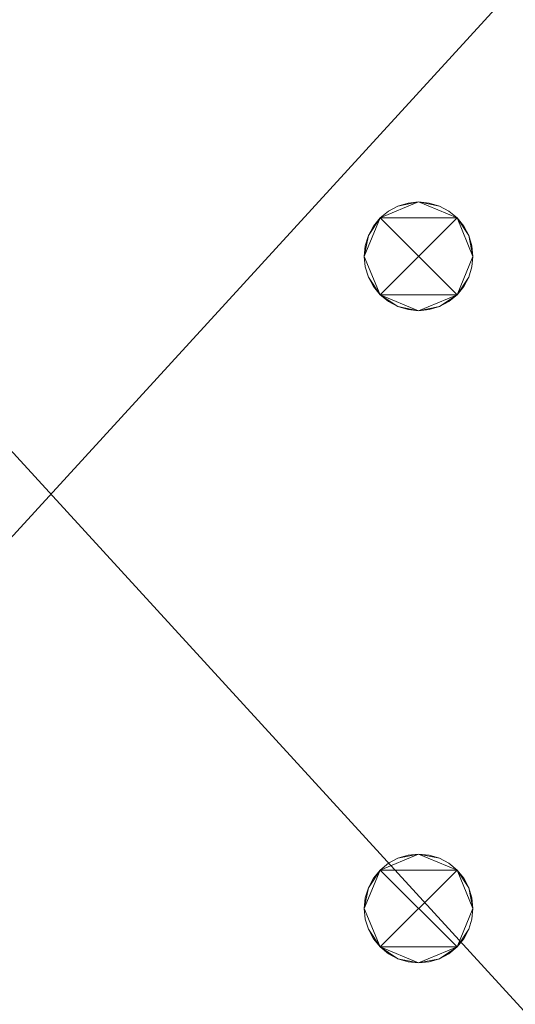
# Model space of a CAD drawing. Header units: millimetres. Extents: x -1675 to 29381, y -3645 to 22555.
# Tile 727 of 834: x 17670 to 19014, y 13313 to 15981. Entities that reach past the tile are written whole.
import ezdxf

# ---------------------------------------------------------------- set-up
doc = ezdxf.new("R2010")
doc.units = ezdxf.units.MM
doc.layers.add('A-GENM-____-OTLN', color=13, linetype='Continuous', lineweight=9)

msp = doc.modelspace()

# ---------------------------------------------------------------- meshes
at = {"layer": 'A-GENM-____-OTLN'}
mesh = msp.add_polyface(dxfattribs=at)
corners = [(14006, 16490, 1), (13956, 16490, 1), (13956, 17990, 1), (14006, 17990, 1), (14076, 16490, 1), (14010, 16490, 1), (14027.2, 17990, 1), (14076, 17990, 1), (16432, 16340, 1), (14153.1, 16340, 1), (14885.8, 18240, 1), (16432, 18240, 1), (14076, 16340, 1), (14076, 18240, 1), (16456, 18240, 1), (16456, 16340, 1), (19076.8, 16340, 1), (16636, 16340, 1), (16636, 16611.3, 1), (18947, 21950, 1), (14006, 13252, 1), (14006, 10470, 1), (13776, 10470, 1), (14006, 16140, 1), (14006, 16140, 1), (13776, 17700, 1), (13956, 17700, 1), (13956, 17000, 1), (12896, 18240, 1), (13776, 18420, 1), (13776, 17000, 1), (13776, 16140, 1), (14076, 10470, 1), (14012.8, 10470, 1), (14076, 13252, 1), (16432, 13252, 1), (16432, 10470, 1), (14305.3, 10470, 1), (14885.8, 18240, 1), (16432, 18240, 1), (14076, 18240, 1), (19076.8, 13252, 1), (16689.5, 10470, 1), (19076.8, 16140, 1), (16432, 16140, 1), (16636, 16611.3, 1), (16636, 16340, 1), (16636, 21950, 1), (16456, 18240, 1)]
mesh.append_faces([[corners[k] for k in face] for face in [(45, 17, 46), (14, 39, 48)]], dxfattribs={"vtx0": -1})
mesh.append_faces([[corners[k] for k in face] for face in [(30, 25, 27), (31, 28, 30), (47, 18, 45)]], dxfattribs={"vtx0": -1, "vtx1": -1})
mesh.append_faces([[corners[k] for k in face] for face in [(10, 11, 8), (10, 9, 4), (7, 10, 4), (19, 16, 18), (30, 28, 25), (11, 10, 38), (35, 41, 42), (41, 35, 43), (17, 45, 18), (39, 14, 11)]], dxfattribs={"vtx0": -1, "vtx1": -1, "vtx2": -1})
mesh.append_faces([[corners[k] for k in face] for face in [(11, 14, 15), (20, 21, 22), (28, 29, 25), (35, 36, 37), (34, 37, 32), (37, 34, 35), (10, 13, 40)]], dxfattribs={"vtx0": -1, "vtx2": -1})
mesh.append_faces([[corners[k] for k in face] for face in [(2, 3, 0), (4, 5, 6), (6, 7, 4), (5, 0, 3), (3, 6, 5), (8, 9, 10), (7, 13, 10), (15, 8, 11), (16, 17, 18), (32, 33, 34), (33, 21, 20), (20, 34, 33), (38, 39, 11), (40, 38, 10), (42, 36, 35)]], dxfattribs={"vtx1": -1, "vtx2": -1})
mesh.append_faces([[corners[k] for k in face] for face in [(0, 1, 2), (9, 12, 4), (23, 24, 20), (25, 26, 27), (35, 44, 43)]], dxfattribs={"vtx2": -1})
mesh = msp.add_polyface(dxfattribs=at)
corners = [(14006, 16490, 2949), (13956, 16490, 2949), (13956, 17990, 2949), (14006, 17990, 2949), (14076, 16490, 2949), (14010, 16490, 2949), (14027.2, 17990, 2949), (14076, 17990, 2949), (16432, 16340, 2949), (14153.1, 16340, 2949), (14885.8, 18240, 2949), (16432, 18240, 2949), (14076, 16340, 2949), (16456, 18240, 2949), (16456, 16340, 2949), (19076.8, 16340, 2949), (16636, 16340, 2949), (16636, 16611.3, 2949), (14006, 16140, 2949), (14006, 16140, 2949), (14006, 13252, 2949), (13776, 17700, 2949), (13956, 17700, 2949), (13956, 17000, 2949), (19076.8, 16140, 2949), (19076.8, 16140, 2949), (19076.8, 13252, 2949), (16432, 13252, 2949), (16432, 16140, 2949), (16636, 16611.3, 2949), (16636, 16340, 2949), (20916, 16140, 2949), (13776, 17000, 2949), (13776, 16140, 2949), (14076, 16140, 2949), (16456, 18240, 2949), (16456, 18420, 2949), (19321, 16340, 2949)]
mesh.append_faces([[corners[k] for k in face] for face in [(33, 1, 19), (12, 9, 34), (28, 16, 25)]], dxfattribs={"vtx0": -1, "vtx1": -1})
mesh.append_faces([[corners[k] for k in face] for face in [(2, 3, 0), (4, 5, 6), (6, 7, 4), (5, 0, 3), (3, 6, 5), (8, 9, 10), (10, 11, 8), (10, 9, 4), (7, 10, 4), (11, 13, 14), (14, 8, 11), (15, 16, 17), (29, 16, 30), (16, 29, 17), (26, 25, 31), (1, 0, 19), (19, 0, 5), (9, 8, 28), (28, 29, 30), (16, 15, 25), (16, 28, 30), (28, 8, 14), (29, 28, 14), (13, 29, 14), (35, 29, 13), (36, 29, 35), (25, 15, 37)]], dxfattribs={"vtx0": -1, "vtx1": -1, "vtx2": -1})
mesh.append_faces([[corners[k] for k in face] for face in [(0, 1, 2), (9, 12, 4), (21, 22, 23), (32, 23, 1), (5, 4, 34)]], dxfattribs={"vtx0": -1, "vtx2": -1})
mesh.append_faces([[corners[k] for k in face] for face in [(24, 25, 26), (2, 22, 21), (34, 19, 5), (28, 34, 9)]], dxfattribs={"vtx1": -1, "vtx2": -1})
mesh.append_faces([[corners[k] for k in face] for face in [(18, 19, 20), (27, 28, 24)]], dxfattribs={"vtx2": -1})
mesh = msp.add_polyface(dxfattribs=at)
corners = [(13956, 16490, 1), (14006, 16490, 1), (14006, 16140, 1), (13956, 18420, 1), (14006, 17990, 1), (13956, 17990, 1), (14076, 16140, 1), (14010, 16490, 1), (14076, 16490, 1), (16432, 16140, 1), (14153.1, 16340, 1), (16432, 16340, 1), (14076, 16340, 1), (16636, 16611.3, 1), (16636, 16340, 1), (16636, 16340, 1), (19076.8, 16340, 1), (19076.8, 16140, 1), (16456, 16340, 1), (16456, 18240, 1), (16456, 18240, 1), (16456, 18420, 1), (22166, 13252, 1), (21966, 14370.6, 1), (22166, 14448.1, 1), (26236, 13630, 1), (26236, 16023.8, 1), (26536, 16140, 1), (26536, 13252, 1), (21966, 15144.2, 1), (22166, 15144.2, 1), (26236, 16140, 1), (22166, 16140, 1), (22166, 15994.2, 1), (21966, 15994.2, 1), (26236, 16140, 1), (21966, 16140, 1), (20916, 16140, 1), (19321, 16340, 1), (20736, 16340, 1), (20916, 17070, 1), (20736, 17070, 1), (22166, 16340, 1), (21966, 17040, 1), (22166, 17040, 1), (26236, 16340, 1), (21966, 18270, 1), (22166, 17940, 1), (21966, 17940, 1), (20916, 18090, 1), (20916, 17970, 1), (20736, 17970, 1), (20916, 18270, 1)]
mesh.append_faces([[corners[k] for k in face] for face in [(24, 29, 30), (27, 31, 35), (32, 34, 36), (40, 39, 41), (42, 43, 44), (46, 47, 48)]], dxfattribs={"vtx0": -1})
mesh.append_faces([[corners[k] for k in face] for face in [(15, 9, 14), (9, 15, 17), (19, 13, 18), (20, 13, 19), (22, 23, 24), (28, 25, 27), (29, 24, 23), (43, 42, 36), (45, 36, 42), (36, 45, 27)]], dxfattribs={"vtx0": -1, "vtx1": -1})
mesh.append_faces([[corners[k] for k in face] for face in [(13, 9, 18), (21, 13, 20), (51, 52, 49)]], dxfattribs={"vtx0": -1, "vtx1": -1, "vtx2": -1})
mesh.append_faces([[corners[k] for k in face] for face in [(3, 4, 5), (2, 1, 7), (9, 13, 14), (9, 11, 18), (27, 26, 31), (37, 38, 39), (39, 40, 37), (38, 37, 17), (17, 16, 38)]], dxfattribs={"vtx0": -1, "vtx2": -1})
mesh.append_faces([[corners[k] for k in face] for face in [(12, 10, 6)]], dxfattribs={"vtx1": -1})
mesh.append_faces([[corners[k] for k in face] for face in [(0, 1, 2), (6, 2, 7), (9, 6, 10), (10, 11, 9), (15, 16, 17), (25, 26, 27)]], dxfattribs={"vtx1": -1, "vtx2": -1})
mesh.append_faces([[corners[k] for k in face] for face in [(7, 8, 6), (32, 33, 34), (49, 50, 51)]], dxfattribs={"vtx2": -1})
mesh = msp.add_polyface(dxfattribs=at)
corners = [(26236, 12080, 1), (26236, 10470, 1), (24966, 10470, 1), (22366, 10470, 1), (22166, 10470, 1), (22166, 11446.4, 1), (26236, 13128, 1), (22166, 13252, 1), (26236, 13252, 1), (26236, 13630, 1), (22166, 14448.1, 1), (26236, 16023.8, 1), (22166, 16140, 1), (26236, 16140, 1), (19076.8, 13252, 1), (19076.8, 10470, 1), (16689.5, 10470, 1), (19076.8, 16140, 1), (19076.8, 16140, 1), (22166, 11446.4, 1), (22166, 10470, 1), (21966, 11363.8, 1), (21966, 10470, 1), (21116, 10470, 1), (19916, 10470, 1), (19802.9, 10470, 1), (21966, 13252, 1), (22166, 13252, 1), (21966, 14370.6, 1), (22166, 14448.1, 1), (20916, 16140, 1), (26236, 16140, 1), (22166, 15144.2, 1), (21966, 15994.2, 1), (21966, 16140, 1), (22166, 16140, 1), (21966, 15144.2, 1), (22166, 15994.2, 1), (21966, 17040, 1), (22166, 16340, 1), (22166, 16340, 1), (22166, 17040, 1)]
mesh.append_faces([[corners[k] for k in face] for face in [(19, 4, 20)]], dxfattribs={"vtx0": -1})
mesh.append_faces([[corners[k] for k in face] for face in [(6, 7, 8), (9, 10, 11), (11, 12, 13), (27, 5, 19), (29, 7, 27), (32, 10, 29), (33, 30, 34), (31, 12, 35), (28, 30, 36)]], dxfattribs={"vtx0": -1, "vtx1": -1})
mesh.append_faces([[corners[k] for k in face] for face in [(2, 5, 0), (7, 6, 5), (10, 9, 7), (12, 11, 10), (4, 19, 5), (21, 25, 14), (5, 27, 7), (7, 29, 10), (30, 28, 14), (10, 32, 12), (30, 33, 36), (37, 12, 32)]], dxfattribs={"vtx0": -1, "vtx1": -1, "vtx2": -1})
mesh.append_faces([[corners[k] for k in face] for face in [(5, 6, 0), (5, 2, 3), (14, 15, 16), (21, 23, 24), (14, 26, 21), (14, 28, 26), (14, 18, 30), (12, 31, 13)]], dxfattribs={"vtx0": -1, "vtx2": -1})
mesh.append_faces([[corners[k] for k in face] for face in [(3, 4, 5), (9, 8, 7), (17, 18, 14), (24, 25, 21), (25, 15, 14), (37, 35, 12), (32, 36, 33), (33, 37, 32), (38, 34, 30)]], dxfattribs={"vtx1": -1, "vtx2": -1})
mesh.append_faces([[corners[k] for k in face] for face in [(0, 1, 2), (21, 22, 23), (39, 40, 41)]], dxfattribs={"vtx2": -1})
mesh = msp.add_polyface(dxfattribs=at)
corners = [(14006, 13252, 2949), (14006, 10470, 2949), (13776, 10470, 2949), (14076, 10470, 2949), (14012.8, 10470, 2949), (14076, 13252, 2949), (16432, 13252, 2949), (16432, 10470, 2949), (14305.3, 10470, 2949), (19076.8, 13252, 2949), (19076.8, 10470, 2949), (16689.5, 10470, 2949), (19076.8, 16140, 2949), (19916, 10470, 2949), (19802.9, 10470, 2949), (21966, 11363.8, 2949), (21116, 10470, 2949), (21966, 13252, 2949), (20916, 16140, 2949), (21966, 14370.6, 2949), (14006, 0, 2949), (13776, 5670, 2949), (14006, 10130, 2949), (13776, 10169.3, 2949), (13776, 10130, 2949), (14006, 10170, 2949), (13776, 10170, 2949), (14076, 10130, 2949), (14076, 0, 2949), (14076, 10170, 2949), (16432, 10170, 2949), (19076.8, 10170, 2949), (21966, 10470, 2949)]
mesh.append_faces([[corners[k] for k in face] for face in [(0, 1, 2), (3, 4, 5), (4, 1, 0), (6, 7, 8), (5, 8, 3), (9, 10, 11), (6, 9, 11), (11, 7, 6), (9, 6, 12), (13, 14, 15), (15, 16, 13), (14, 10, 9), (9, 17, 15), (15, 14, 9), (18, 19, 9), (20, 21, 22), (23, 22, 24), (22, 23, 25), (25, 23, 26), (26, 2, 1), (1, 25, 26), (22, 27, 20), (25, 29, 22), (29, 25, 4), (4, 3, 29), (25, 1, 4), (8, 7, 30), (29, 3, 8), (11, 10, 31), (30, 7, 11), (13, 31, 14), (16, 31, 13), (32, 31, 16), (31, 10, 14)]], dxfattribs={"vtx0": -1, "vtx1": -1, "vtx2": -1})
mesh.append_faces([[corners[k] for k in face] for face in [(8, 5, 6)]], dxfattribs={"vtx0": -1, "vtx2": -1})
mesh.append_faces([[corners[k] for k in face] for face in [(0, 5, 4), (29, 27, 22), (30, 29, 8), (31, 30, 11)]], dxfattribs={"vtx1": -1, "vtx2": -1})
mesh.append_faces([[corners[k] for k in face] for face in [(27, 28, 20)]], dxfattribs={"vtx2": -1})
mesh = msp.add_polyface(dxfattribs=at)
corners = [(19076.8, 13252, -50), (16432, 16140, -50), (19076.8, 16140, -50)]
mesh.append_faces([[corners[k] for k in face] for face in [(0, 1, 2)]])
mesh = msp.add_polyface(dxfattribs=at)
corners = [(16432, 13252, -50), (16432, 16140, -50), (19076.8, 13252, -50)]
mesh.append_faces([[corners[k] for k in face] for face in [(2, 0, 1)]])
mesh = msp.add_polyface(dxfattribs=at)
corners = [(19076.8, 16140), (16432, 13252), (19076.8, 13252)]
mesh.append_faces([[corners[k] for k in face] for face in [(0, 1, 2)]])
mesh = msp.add_polyface(dxfattribs=at)
corners = [(16432, 16140), (16432, 13252), (19076.8, 16140)]
mesh.append_faces([[corners[k] for k in face] for face in [(2, 0, 1)]])
mesh = msp.add_polyface(dxfattribs=at)
corners = [(19076.8, 13252, 2950), (16432, 16140, 2950), (19076.8, 16140, 2950)]
mesh.append_faces([[corners[k] for k in face] for face in [(0, 1, 2)]])
mesh = msp.add_polyface(dxfattribs=at)
corners = [(16432, 13252, 2950), (16432, 16140, 2950), (19076.8, 13252, 2950)]
mesh.append_faces([[corners[k] for k in face] for face in [(2, 0, 1)]])
mesh = msp.add_polyface(dxfattribs=at)
corners = [(19076.8, 16140, 3000), (16432, 13252, 3000), (19076.8, 13252, 3000)]
mesh.append_faces([[corners[k] for k in face] for face in [(0, 1, 2)]])
mesh = msp.add_polyface(dxfattribs=at)
corners = [(16432, 16140, 3000), (16432, 13252, 3000), (19076.8, 16140, 3000)]
mesh.append_faces([[corners[k] for k in face] for face in [(2, 0, 1)]])
mesh = msp.add_polyface(dxfattribs=at)
corners = [(18896.4, 15368.7, 2950), (18888, 15396.4, 2950), (18874.4, 15421.9, 2950), (18856, 15444.2, 2950), (18833.7, 15462.5, 2950), (18808.2, 15476.1, 2950), (18780.6, 15484.5, 2950), (18751.8, 15487.4, 2950), (18723.1, 15484.5, 2950), (18695.4, 15476.1, 2950), (18670, 15462.5, 2950), (18647.6, 15444.2, 2950), (18629.3, 15421.9, 2950), (18615.7, 15396.4, 2950), (18607.3, 15368.7, 2950), (18604.5, 15340, 2950), (18607.3, 15311.3, 2950), (18615.7, 15283.6, 2950), (18629.3, 15258.1, 2950), (18647.6, 15235.8, 2950), (18670, 15217.5, 2950), (18695.4, 15203.9, 2950), (18723.1, 15195.5, 2950), (18751.8, 15192.6, 2950), (18780.6, 15195.5, 2950), (18808.2, 15203.9, 2950), (18833.7, 15217.5, 2950), (18856, 15235.8, 2950), (18874.4, 15258.1, 2950), (18888, 15283.6, 2950), (18896.4, 15311.3, 2950), (18899.2, 15340, 2950)]
mesh.append_faces([[corners[k] for k in face] for face in [(29, 27, 28)]], dxfattribs={"vtx0": -1})
mesh.append_faces([[corners[k] for k in face] for face in [(31, 27, 29, 30)]], dxfattribs={"vtx0": -1, "vtx1": -1})
mesh.append_faces([[corners[k] for k in face] for face in [(7, 11, 3)]], dxfattribs={"vtx0": -1, "vtx1": -1, "vtx2": -1})
mesh.append_faces([[corners[k] for k in face] for face in [(19, 27, 11, 15), (27, 19, 23, 25), (3, 11, 27, 31)]], dxfattribs={"vtx0": -1, "vtx1": -1, "vtx2": -1, "vtx3": -1})
mesh.append_faces([[corners[k] for k in face] for face in [(18, 19, 17), (26, 27, 25), (6, 7, 5)]], dxfattribs={"vtx1": -1})
mesh.append_faces([[corners[k] for k in face] for face in [(19, 20, 21), (11, 12, 13), (7, 8, 9), (31, 0, 1), (23, 24, 25)]], dxfattribs={"vtx2": -1})
mesh.append_faces([[corners[k] for k in face] for face in [(15, 16, 17, 19), (21, 22, 23, 19), (13, 14, 15, 11), (9, 10, 11, 7), (3, 4, 5, 7), (1, 2, 3, 31)]], dxfattribs={"vtx2": -1, "vtx3": -1})
mesh = msp.add_polyface(dxfattribs=at)
corners = [(18888, 15283.6, 2910), (18874.4, 15258.1, 2910), (18856, 15235.8, 2910), (18833.7, 15217.5, 2910), (18808.2, 15203.9, 2910), (18780.6, 15195.5, 2910), (18751.8, 15192.6, 2910), (18723.1, 15195.5, 2910), (18695.4, 15203.9, 2910), (18670, 15217.5, 2910), (18647.6, 15235.8, 2910), (18629.3, 15258.1, 2910), (18615.7, 15283.6, 2910), (18607.3, 15311.3, 2910), (18604.5, 15340, 2910), (18607.3, 15368.7, 2910), (18615.7, 15396.4, 2910), (18629.3, 15421.9, 2910), (18647.6, 15444.2, 2910), (18670, 15462.5, 2910), (18695.4, 15476.1, 2910), (18723.1, 15484.5, 2910), (18751.8, 15487.4, 2910), (18780.6, 15484.5, 2910), (18808.2, 15476.1, 2910), (18833.7, 15462.5, 2910), (18856, 15444.2, 2910), (18874.4, 15421.9, 2910), (18888, 15396.4, 2910), (18896.4, 15368.7, 2910), (18899.2, 15340, 2910), (18896.4, 15311.3, 2910)]
mesh.append_faces([[corners[k] for k in face] for face in [(12, 10, 11)]], dxfattribs={"vtx0": -1})
mesh.append_faces([[corners[k] for k in face] for face in [(14, 10, 12, 13)]], dxfattribs={"vtx0": -1, "vtx1": -1})
mesh.append_faces([[corners[k] for k in face] for face in [(22, 26, 18)]], dxfattribs={"vtx0": -1, "vtx1": -1, "vtx2": -1})
mesh.append_faces([[corners[k] for k in face] for face in [(2, 10, 26, 30), (10, 2, 6, 8), (18, 26, 10, 14)]], dxfattribs={"vtx0": -1, "vtx1": -1, "vtx2": -1, "vtx3": -1})
mesh.append_faces([[corners[k] for k in face] for face in [(1, 2, 0), (9, 10, 8), (21, 22, 20)]], dxfattribs={"vtx1": -1})
mesh.append_faces([[corners[k] for k in face] for face in [(2, 3, 4), (26, 27, 28), (22, 23, 24), (14, 15, 16), (6, 7, 8)]], dxfattribs={"vtx2": -1})
mesh.append_faces([[corners[k] for k in face] for face in [(30, 31, 0, 2), (4, 5, 6, 2), (28, 29, 30, 26), (24, 25, 26, 22), (18, 19, 20, 22), (16, 17, 18, 14)]], dxfattribs={"vtx2": -1, "vtx3": -1})
mesh = msp.add_polyface(dxfattribs=at)
corners = [(18723.1, 15484.5, 2910), (18695.4, 15476.1, 2910), (18695.4, 15476.1, 2950), (18723.1, 15484.5, 2950)]
mesh.append_faces([[corners[k] for k in face] for face in [(0, 1, 2, 3)]])
mesh = msp.add_polyface(dxfattribs=at)
corners = [(18751.8, 15487.4, 2910), (18723.1, 15484.5, 2910), (18723.1, 15484.5, 2950), (18751.8, 15487.4, 2950)]
mesh.append_faces([[corners[k] for k in face] for face in [(0, 1, 2, 3)]])
mesh = msp.add_polyface(dxfattribs=at)
corners = [(18780.6, 15484.5, 2910), (18751.8, 15487.4, 2910), (18751.8, 15487.4, 2950), (18780.6, 15484.5, 2950)]
mesh.append_faces([[corners[k] for k in face] for face in [(3, 0, 1, 2)]])
mesh = msp.add_polyface(dxfattribs=at)
corners = [(18808.2, 15476.1, 2910), (18780.6, 15484.5, 2910), (18780.6, 15484.5, 2950), (18808.2, 15476.1, 2950)]
mesh.append_faces([[corners[k] for k in face] for face in [(0, 1, 2, 3)]])
mesh = msp.add_polyface(dxfattribs=at)
corners = [(18670, 15462.5, 2910), (18647.6, 15444.2, 2910), (18647.6, 15444.2, 2950), (18670, 15462.5, 2950)]
mesh.append_faces([[corners[k] for k in face] for face in [(0, 1, 2, 3)]])
mesh = msp.add_polyface(dxfattribs=at)
corners = [(18695.4, 15476.1, 2910), (18670, 15462.5, 2910), (18670, 15462.5, 2950), (18695.4, 15476.1, 2950)]
mesh.append_faces([[corners[k] for k in face] for face in [(0, 1, 2, 3)]])
mesh = msp.add_polyface(dxfattribs=at)
corners = [(18833.7, 15462.5, 2910), (18808.2, 15476.1, 2910), (18808.2, 15476.1, 2950), (18833.7, 15462.5, 2950)]
mesh.append_faces([[corners[k] for k in face] for face in [(3, 0, 1, 2)]])
mesh = msp.add_polyface(dxfattribs=at)
corners = [(18856, 15444.2, 2910), (18833.7, 15462.5, 2910), (18833.7, 15462.5, 2950), (18856, 15444.2, 2950)]
mesh.append_faces([[corners[k] for k in face] for face in [(2, 3, 0, 1)]])
mesh = msp.add_polyface(dxfattribs=at)
corners = [(18647.6, 15444.2, 2910), (18629.3, 15421.9, 2910), (18629.3, 15421.9, 2950), (18647.6, 15444.2, 2950)]
mesh.append_faces([[corners[k] for k in face] for face in [(0, 1, 2, 3)]])
mesh = msp.add_polyface(dxfattribs=at)
corners = [(18874.4, 15421.9, 2910), (18856, 15444.2, 2910), (18856, 15444.2, 2950), (18874.4, 15421.9, 2950)]
mesh.append_faces([[corners[k] for k in face] for face in [(2, 3, 0, 1)]])
mesh = msp.add_polyface(dxfattribs=at)
corners = [(18629.3, 15421.9, 2910), (18615.7, 15396.4, 2910), (18615.7, 15396.4, 2950), (18629.3, 15421.9, 2950)]
mesh.append_faces([[corners[k] for k in face] for face in [(3, 0, 1, 2)]])
mesh = msp.add_polyface(dxfattribs=at)
corners = [(18888, 15396.4, 2910), (18874.4, 15421.9, 2910), (18874.4, 15421.9, 2950), (18888, 15396.4, 2950)]
mesh.append_faces([[corners[k] for k in face] for face in [(1, 2, 3, 0)]])
mesh = msp.add_polyface(dxfattribs=at)
corners = [(18615.7, 15396.4, 2910), (18607.3, 15368.7, 2910), (18607.3, 15368.7, 2950), (18615.7, 15396.4, 2950)]
mesh.append_faces([[corners[k] for k in face] for face in [(0, 1, 2, 3)]])
mesh = msp.add_polyface(dxfattribs=at)
corners = [(18896.4, 15368.7, 2910), (18888, 15396.4, 2910), (18888, 15396.4, 2950), (18896.4, 15368.7, 2950)]
mesh.append_faces([[corners[k] for k in face] for face in [(2, 3, 0, 1)]])
mesh = msp.add_polyface(dxfattribs=at)
corners = [(18607.3, 15368.7, 2910), (18604.5, 15340, 2910), (18604.5, 15340, 2950), (18607.3, 15368.7, 2950)]
mesh.append_faces([[corners[k] for k in face] for face in [(3, 0, 1, 2)]])
mesh = msp.add_polyface(dxfattribs=at)
corners = [(18899.2, 15340, 2910), (18896.4, 15368.7, 2910), (18896.4, 15368.7, 2950), (18899.2, 15340, 2950)]
mesh.append_faces([[corners[k] for k in face] for face in [(2, 3, 0, 1)]])
mesh = msp.add_polyface(dxfattribs=at)
corners = [(18604.5, 15340, 2910), (18607.3, 15311.3, 2910), (18607.3, 15311.3, 2950), (18604.5, 15340, 2950)]
mesh.append_faces([[corners[k] for k in face] for face in [(0, 1, 2, 3)]])
mesh = msp.add_polyface(dxfattribs=at)
corners = [(18896.4, 15311.3, 2910), (18899.2, 15340, 2910), (18899.2, 15340, 2950), (18896.4, 15311.3, 2950)]
mesh.append_faces([[corners[k] for k in face] for face in [(2, 3, 0, 1)]])
mesh = msp.add_polyface(dxfattribs=at)
corners = [(18607.3, 15311.3, 2910), (18615.7, 15283.6, 2910), (18615.7, 15283.6, 2950), (18607.3, 15311.3, 2950)]
mesh.append_faces([[corners[k] for k in face] for face in [(0, 1, 2, 3)]])
mesh = msp.add_polyface(dxfattribs=at)
corners = [(18888, 15283.6, 2910), (18896.4, 15311.3, 2910), (18896.4, 15311.3, 2950), (18888, 15283.6, 2950)]
mesh.append_faces([[corners[k] for k in face] for face in [(1, 2, 3, 0)]])
mesh = msp.add_polyface(dxfattribs=at)
corners = [(18615.7, 15283.6, 2910), (18629.3, 15258.1, 2910), (18629.3, 15258.1, 2950), (18615.7, 15283.6, 2950)]
mesh.append_faces([[corners[k] for k in face] for face in [(3, 0, 1, 2)]])
mesh = msp.add_polyface(dxfattribs=at)
corners = [(18874.4, 15258.1, 2910), (18888, 15283.6, 2910), (18888, 15283.6, 2950), (18874.4, 15258.1, 2950)]
mesh.append_faces([[corners[k] for k in face] for face in [(1, 2, 3, 0)]])
mesh = msp.add_polyface(dxfattribs=at)
corners = [(18629.3, 15258.1, 2910), (18647.6, 15235.8, 2910), (18647.6, 15235.8, 2950), (18629.3, 15258.1, 2950)]
mesh.append_faces([[corners[k] for k in face] for face in [(0, 1, 2, 3)]])
mesh = msp.add_polyface(dxfattribs=at)
corners = [(18856, 15235.8, 2910), (18874.4, 15258.1, 2910), (18874.4, 15258.1, 2950), (18856, 15235.8, 2950)]
mesh.append_faces([[corners[k] for k in face] for face in [(2, 3, 0, 1)]])
mesh = msp.add_polyface(dxfattribs=at)
corners = [(18647.6, 15235.8, 2910), (18670, 15217.5, 2910), (18670, 15217.5, 2950), (18647.6, 15235.8, 2950)]
mesh.append_faces([[corners[k] for k in face] for face in [(0, 1, 2, 3)]])
mesh = msp.add_polyface(dxfattribs=at)
corners = [(18670, 15217.5, 2910), (18695.4, 15203.9, 2910), (18695.4, 15203.9, 2950), (18670, 15217.5, 2950)]
mesh.append_faces([[corners[k] for k in face] for face in [(2, 3, 0, 1)]])
mesh = msp.add_polyface(dxfattribs=at)
corners = [(18808.2, 15203.9, 2910), (18833.7, 15217.5, 2910), (18833.7, 15217.5, 2950), (18808.2, 15203.9, 2950)]
mesh.append_faces([[corners[k] for k in face] for face in [(2, 3, 0, 1)]])
mesh = msp.add_polyface(dxfattribs=at)
corners = [(18833.7, 15217.5, 2910), (18856, 15235.8, 2910), (18856, 15235.8, 2950), (18833.7, 15217.5, 2950)]
mesh.append_faces([[corners[k] for k in face] for face in [(1, 2, 3, 0)]])
mesh = msp.add_polyface(dxfattribs=at)
corners = [(18695.4, 15203.9, 2910), (18723.1, 15195.5, 2910), (18723.1, 15195.5, 2950), (18695.4, 15203.9, 2950)]
mesh.append_faces([[corners[k] for k in face] for face in [(2, 3, 0, 1)]])
mesh = msp.add_polyface(dxfattribs=at)
corners = [(18723.1, 15195.5, 2910), (18751.8, 15192.6, 2910), (18751.8, 15192.6, 2950), (18723.1, 15195.5, 2950)]
mesh.append_faces([[corners[k] for k in face] for face in [(1, 2, 3, 0)]])
mesh = msp.add_polyface(dxfattribs=at)
corners = [(18751.8, 15192.6, 2910), (18780.6, 15195.5, 2910), (18780.6, 15195.5, 2950), (18751.8, 15192.6, 2950)]
mesh.append_faces([[corners[k] for k in face] for face in [(2, 3, 0, 1)]])
mesh = msp.add_polyface(dxfattribs=at)
corners = [(18780.6, 15195.5, 2910), (18808.2, 15203.9, 2910), (18808.2, 15203.9, 2950), (18780.6, 15195.5, 2950)]
mesh.append_faces([[corners[k] for k in face] for face in [(1, 2, 3, 0)]])
mesh = msp.add_polyface(dxfattribs=at)
corners = [(14006, 0, 1), (13776, 5670, 1), (14006, 10130, 1), (13776, 10169.3, 1), (14006, 10170, 1), (14006, 10470, 1), (13776, 10170, 1), (14076, 10130, 1), (14076, 0, 1), (14076, 10170, 1), (14012.8, 10470, 1), (14076, 10470, 1), (16432, 10170, 1), (14305.3, 10470, 1), (16432, 10470, 1), (19076.8, 10170, 1), (16689.5, 10470, 1), (19076.8, 10470, 1), (26536, 10170, 1), (26536, 10130, 1), (19076.8, 10130, 1), (19916, 10470, 1), (19802.9, 10470, 1), (22166, 10470, 1), (21966, 11363.8, 1), (22166, 11446.4, 1), (26236, 12080, 1), (26236, 13128, 1), (26536, 13252, 1), (21116, 10470, 1), (21966, 10470, 1), (26236, 10470, 1), (24966, 10470, 1), (22166, 10470, 1), (22366, 10470, 1), (21966, 13252, 1), (22166, 13252, 1), (26236, 13252, 1), (21966, 14370.6, 1), (26236, 13630, 1)]
mesh.append_faces([[corners[k] for k in face] for face in [(15, 18, 20), (21, 15, 22), (23, 24, 25), (29, 15, 21), (24, 23, 30), (18, 26, 28), (30, 15, 29), (26, 18, 31), (33, 15, 23), (34, 15, 33), (25, 35, 36), (35, 25, 24), (38, 36, 35), (39, 28, 37)]], dxfattribs={"vtx0": -1, "vtx1": -1})
mesh.append_faces([[corners[k] for k in face] for face in [(0, 1, 2), (2, 3, 4), (5, 4, 6), (2, 7, 0), (4, 9, 2), (9, 4, 10), (23, 15, 30), (15, 34, 18)]], dxfattribs={"vtx0": -1, "vtx1": -1, "vtx2": -1})
mesh.append_faces([[corners[k] for k in face] for face in [(4, 5, 10), (9, 11, 13), (12, 14, 16), (15, 17, 22), (28, 27, 37)]], dxfattribs={"vtx0": -1, "vtx2": -1})
mesh.append_faces([[corners[k] for k in face] for face in [(9, 7, 2), (10, 11, 9), (12, 9, 13), (13, 14, 12), (15, 12, 16), (16, 17, 15), (26, 27, 28), (32, 31, 18), (34, 32, 18)]], dxfattribs={"vtx1": -1, "vtx2": -1})
mesh.append_faces([[corners[k] for k in face] for face in [(7, 8, 0), (18, 19, 20)]], dxfattribs={"vtx2": -1})
mesh = msp.add_polyface(dxfattribs=at)
corners = [(18896.4, 13601.2, 2950), (18888, 13628.9, 2950), (18874.4, 13654.4, 2950), (18856, 13676.7, 2950), (18833.7, 13695, 2950), (18808.2, 13708.6, 2950), (18780.6, 13717, 2950), (18751.8, 13719.9, 2950), (18723.1, 13717, 2950), (18695.4, 13708.6, 2950), (18670, 13695, 2950), (18647.6, 13676.7, 2950), (18629.3, 13654.4, 2950), (18615.7, 13628.9, 2950), (18607.3, 13601.2, 2950), (18604.5, 13572.5, 2950), (18607.3, 13543.8, 2950), (18615.7, 13516.1, 2950), (18629.3, 13490.6, 2950), (18647.6, 13468.3, 2950), (18670, 13450, 2950), (18695.4, 13436.4, 2950), (18723.1, 13428, 2950), (18751.8, 13425.1, 2950), (18780.6, 13428, 2950), (18808.2, 13436.4, 2950), (18833.7, 13450, 2950), (18856, 13468.3, 2950), (18874.4, 13490.6, 2950), (18888, 13516.1, 2950), (18896.4, 13543.8, 2950), (18899.2, 13572.5, 2950)]
mesh.append_faces([[corners[k] for k in face] for face in [(29, 27, 28)]], dxfattribs={"vtx0": -1})
mesh.append_faces([[corners[k] for k in face] for face in [(31, 27, 29, 30)]], dxfattribs={"vtx0": -1, "vtx1": -1})
mesh.append_faces([[corners[k] for k in face] for face in [(7, 11, 3)]], dxfattribs={"vtx0": -1, "vtx1": -1, "vtx2": -1})
mesh.append_faces([[corners[k] for k in face] for face in [(19, 27, 11, 15), (27, 19, 23, 25), (3, 11, 27, 31)]], dxfattribs={"vtx0": -1, "vtx1": -1, "vtx2": -1, "vtx3": -1})
mesh.append_faces([[corners[k] for k in face] for face in [(18, 19, 17), (26, 27, 25), (6, 7, 5)]], dxfattribs={"vtx1": -1})
mesh.append_faces([[corners[k] for k in face] for face in [(19, 20, 21), (11, 12, 13), (7, 8, 9), (31, 0, 1), (23, 24, 25)]], dxfattribs={"vtx2": -1})
mesh.append_faces([[corners[k] for k in face] for face in [(15, 16, 17, 19), (21, 22, 23, 19), (13, 14, 15, 11), (9, 10, 11, 7), (3, 4, 5, 7), (1, 2, 3, 31)]], dxfattribs={"vtx2": -1, "vtx3": -1})
mesh = msp.add_polyface(dxfattribs=at)
corners = [(18888, 13516.1, 2910), (18874.4, 13490.6, 2910), (18856, 13468.3, 2910), (18833.7, 13450, 2910), (18808.2, 13436.4, 2910), (18780.6, 13428, 2910), (18751.8, 13425.1, 2910), (18723.1, 13428, 2910), (18695.4, 13436.4, 2910), (18670, 13450, 2910), (18647.6, 13468.3, 2910), (18629.3, 13490.6, 2910), (18615.7, 13516.1, 2910), (18607.3, 13543.8, 2910), (18604.5, 13572.5, 2910), (18607.3, 13601.2, 2910), (18615.7, 13628.9, 2910), (18629.3, 13654.4, 2910), (18647.6, 13676.7, 2910), (18670, 13695, 2910), (18695.4, 13708.6, 2910), (18723.1, 13717, 2910), (18751.8, 13719.9, 2910), (18780.6, 13717, 2910), (18808.2, 13708.6, 2910), (18833.7, 13695, 2910), (18856, 13676.7, 2910), (18874.4, 13654.4, 2910), (18888, 13628.9, 2910), (18896.4, 13601.2, 2910), (18899.2, 13572.5, 2910), (18896.4, 13543.8, 2910)]
mesh.append_faces([[corners[k] for k in face] for face in [(12, 10, 11)]], dxfattribs={"vtx0": -1})
mesh.append_faces([[corners[k] for k in face] for face in [(14, 10, 12, 13)]], dxfattribs={"vtx0": -1, "vtx1": -1})
mesh.append_faces([[corners[k] for k in face] for face in [(22, 26, 18)]], dxfattribs={"vtx0": -1, "vtx1": -1, "vtx2": -1})
mesh.append_faces([[corners[k] for k in face] for face in [(2, 10, 26, 30), (10, 2, 6, 8), (18, 26, 10, 14)]], dxfattribs={"vtx0": -1, "vtx1": -1, "vtx2": -1, "vtx3": -1})
mesh.append_faces([[corners[k] for k in face] for face in [(1, 2, 0), (9, 10, 8), (21, 22, 20)]], dxfattribs={"vtx1": -1})
mesh.append_faces([[corners[k] for k in face] for face in [(2, 3, 4), (26, 27, 28), (22, 23, 24), (14, 15, 16), (6, 7, 8)]], dxfattribs={"vtx2": -1})
mesh.append_faces([[corners[k] for k in face] for face in [(30, 31, 0, 2), (4, 5, 6, 2), (28, 29, 30, 26), (24, 25, 26, 22), (18, 19, 20, 22), (16, 17, 18, 14)]], dxfattribs={"vtx2": -1, "vtx3": -1})
mesh = msp.add_polyface(dxfattribs=at)
corners = [(18723.1, 13717, 2910), (18695.4, 13708.6, 2910), (18695.4, 13708.6, 2950), (18723.1, 13717, 2950)]
mesh.append_faces([[corners[k] for k in face] for face in [(0, 1, 2, 3)]])
mesh = msp.add_polyface(dxfattribs=at)
corners = [(18751.8, 13719.9, 2910), (18723.1, 13717, 2910), (18723.1, 13717, 2950), (18751.8, 13719.9, 2950)]
mesh.append_faces([[corners[k] for k in face] for face in [(3, 0, 1, 2)]])
mesh = msp.add_polyface(dxfattribs=at)
corners = [(18780.6, 13717, 2910), (18751.8, 13719.9, 2910), (18751.8, 13719.9, 2950), (18780.6, 13717, 2950)]
mesh.append_faces([[corners[k] for k in face] for face in [(0, 1, 2, 3)]])
mesh = msp.add_polyface(dxfattribs=at)
corners = [(18808.2, 13708.6, 2910), (18780.6, 13717, 2910), (18780.6, 13717, 2950), (18808.2, 13708.6, 2950)]
mesh.append_faces([[corners[k] for k in face] for face in [(3, 0, 1, 2)]])
mesh = msp.add_polyface(dxfattribs=at)
corners = [(18670, 13695, 2910), (18647.6, 13676.7, 2910), (18647.6, 13676.7, 2950), (18670, 13695, 2950)]
mesh.append_faces([[corners[k] for k in face] for face in [(0, 1, 2, 3)]])
mesh = msp.add_polyface(dxfattribs=at)
corners = [(18695.4, 13708.6, 2910), (18670, 13695, 2910), (18670, 13695, 2950), (18695.4, 13708.6, 2950)]
mesh.append_faces([[corners[k] for k in face] for face in [(3, 0, 1, 2)]])
mesh = msp.add_polyface(dxfattribs=at)
corners = [(18833.7, 13695, 2910), (18808.2, 13708.6, 2910), (18808.2, 13708.6, 2950), (18833.7, 13695, 2950)]
mesh.append_faces([[corners[k] for k in face] for face in [(0, 1, 2, 3)]])
mesh = msp.add_polyface(dxfattribs=at)
corners = [(18856, 13676.7, 2910), (18833.7, 13695, 2910), (18833.7, 13695, 2950), (18856, 13676.7, 2950)]
mesh.append_faces([[corners[k] for k in face] for face in [(2, 3, 0, 1)]])
mesh = msp.add_polyface(dxfattribs=at)
corners = [(18647.6, 13676.7, 2910), (18629.3, 13654.4, 2910), (18629.3, 13654.4, 2950), (18647.6, 13676.7, 2950)]
mesh.append_faces([[corners[k] for k in face] for face in [(0, 1, 2, 3)]])
mesh = msp.add_polyface(dxfattribs=at)
corners = [(18874.4, 13654.4, 2910), (18856, 13676.7, 2910), (18856, 13676.7, 2950), (18874.4, 13654.4, 2950)]
mesh.append_faces([[corners[k] for k in face] for face in [(2, 3, 0, 1)]])
mesh = msp.add_polyface(dxfattribs=at)
corners = [(18629.3, 13654.4, 2910), (18615.7, 13628.9, 2910), (18615.7, 13628.9, 2950), (18629.3, 13654.4, 2950)]
mesh.append_faces([[corners[k] for k in face] for face in [(0, 1, 2, 3)]])
mesh = msp.add_polyface(dxfattribs=at)
corners = [(18888, 13628.9, 2910), (18874.4, 13654.4, 2910), (18874.4, 13654.4, 2950), (18888, 13628.9, 2950)]
mesh.append_faces([[corners[k] for k in face] for face in [(2, 3, 0, 1)]])
mesh = msp.add_polyface(dxfattribs=at)
corners = [(18615.7, 13628.9, 2910), (18607.3, 13601.2, 2910), (18607.3, 13601.2, 2950), (18615.7, 13628.9, 2950)]
mesh.append_faces([[corners[k] for k in face] for face in [(3, 0, 1, 2)]])
mesh = msp.add_polyface(dxfattribs=at)
corners = [(18896.4, 13601.2, 2910), (18888, 13628.9, 2910), (18888, 13628.9, 2950), (18896.4, 13601.2, 2950)]
mesh.append_faces([[corners[k] for k in face] for face in [(2, 3, 0, 1)]])
mesh = msp.add_polyface(dxfattribs=at)
corners = [(18607.3, 13601.2, 2910), (18604.5, 13572.5, 2910), (18604.5, 13572.5, 2950), (18607.3, 13601.2, 2950)]
mesh.append_faces([[corners[k] for k in face] for face in [(0, 1, 2, 3)]])
mesh = msp.add_polyface(dxfattribs=at)
corners = [(18899.2, 13572.5, 2910), (18896.4, 13601.2, 2910), (18896.4, 13601.2, 2950), (18899.2, 13572.5, 2950)]
mesh.append_faces([[corners[k] for k in face] for face in [(2, 3, 0, 1)]])
mesh = msp.add_polyface(dxfattribs=at)
corners = [(18604.5, 13572.5, 2910), (18607.3, 13543.8, 2910), (18607.3, 13543.8, 2950), (18604.5, 13572.5, 2950)]
mesh.append_faces([[corners[k] for k in face] for face in [(0, 1, 2, 3)]])
mesh = msp.add_polyface(dxfattribs=at)
corners = [(18896.4, 13543.8, 2910), (18899.2, 13572.5, 2910), (18899.2, 13572.5, 2950), (18896.4, 13543.8, 2950)]
mesh.append_faces([[corners[k] for k in face] for face in [(2, 3, 0, 1)]])
mesh = msp.add_polyface(dxfattribs=at)
corners = [(18607.3, 13543.8, 2910), (18615.7, 13516.1, 2910), (18615.7, 13516.1, 2950), (18607.3, 13543.8, 2950)]
mesh.append_faces([[corners[k] for k in face] for face in [(0, 1, 2, 3)]])
mesh = msp.add_polyface(dxfattribs=at)
corners = [(18888, 13516.1, 2910), (18896.4, 13543.8, 2910), (18896.4, 13543.8, 2950), (18888, 13516.1, 2950)]
mesh.append_faces([[corners[k] for k in face] for face in [(1, 2, 3, 0)]])
mesh = msp.add_polyface(dxfattribs=at)
corners = [(18615.7, 13516.1, 2910), (18629.3, 13490.6, 2910), (18629.3, 13490.6, 2950), (18615.7, 13516.1, 2950)]
mesh.append_faces([[corners[k] for k in face] for face in [(0, 1, 2, 3)]])
mesh = msp.add_polyface(dxfattribs=at)
corners = [(18874.4, 13490.6, 2910), (18888, 13516.1, 2910), (18888, 13516.1, 2950), (18874.4, 13490.6, 2950)]
mesh.append_faces([[corners[k] for k in face] for face in [(2, 3, 0, 1)]])
mesh = msp.add_polyface(dxfattribs=at)
corners = [(18629.3, 13490.6, 2910), (18647.6, 13468.3, 2910), (18647.6, 13468.3, 2950), (18629.3, 13490.6, 2950)]
mesh.append_faces([[corners[k] for k in face] for face in [(3, 0, 1, 2)]])
mesh = msp.add_polyface(dxfattribs=at)
corners = [(18856, 13468.3, 2910), (18874.4, 13490.6, 2910), (18874.4, 13490.6, 2950), (18856, 13468.3, 2950)]
mesh.append_faces([[corners[k] for k in face] for face in [(2, 3, 0, 1)]])
mesh = msp.add_polyface(dxfattribs=at)
corners = [(18647.6, 13468.3, 2910), (18670, 13450, 2910), (18670, 13450, 2950), (18647.6, 13468.3, 2950)]
mesh.append_faces([[corners[k] for k in face] for face in [(3, 0, 1, 2)]])
mesh = msp.add_polyface(dxfattribs=at)
corners = [(18670, 13450, 2910), (18695.4, 13436.4, 2910), (18695.4, 13436.4, 2950), (18670, 13450, 2950)]
mesh.append_faces([[corners[k] for k in face] for face in [(1, 2, 3, 0)]])
mesh = msp.add_polyface(dxfattribs=at)
corners = [(18808.2, 13436.4, 2910), (18833.7, 13450, 2910), (18833.7, 13450, 2950), (18808.2, 13436.4, 2950)]
mesh.append_faces([[corners[k] for k in face] for face in [(1, 2, 3, 0)]])
mesh = msp.add_polyface(dxfattribs=at)
corners = [(18833.7, 13450, 2910), (18856, 13468.3, 2910), (18856, 13468.3, 2950), (18833.7, 13450, 2950)]
mesh.append_faces([[corners[k] for k in face] for face in [(2, 3, 0, 1)]])
mesh = msp.add_polyface(dxfattribs=at)
corners = [(18695.4, 13436.4, 2910), (18723.1, 13428, 2910), (18723.1, 13428, 2950), (18695.4, 13436.4, 2950)]
mesh.append_faces([[corners[k] for k in face] for face in [(2, 3, 0, 1)]])
mesh = msp.add_polyface(dxfattribs=at)
corners = [(18723.1, 13428, 2910), (18751.8, 13425.1, 2910), (18751.8, 13425.1, 2950), (18723.1, 13428, 2950)]
mesh.append_faces([[corners[k] for k in face] for face in [(1, 2, 3, 0)]])
mesh = msp.add_polyface(dxfattribs=at)
corners = [(18751.8, 13425.1, 2910), (18780.6, 13428, 2910), (18780.6, 13428, 2950), (18751.8, 13425.1, 2950)]
mesh.append_faces([[corners[k] for k in face] for face in [(2, 3, 0, 1)]])
mesh = msp.add_polyface(dxfattribs=at)
corners = [(18780.6, 13428, 2910), (18808.2, 13436.4, 2910), (18808.2, 13436.4, 2950), (18780.6, 13428, 2950)]
mesh.append_faces([[corners[k] for k in face] for face in [(1, 2, 3, 0)]])

doc.saveas('drawing.dxf')
